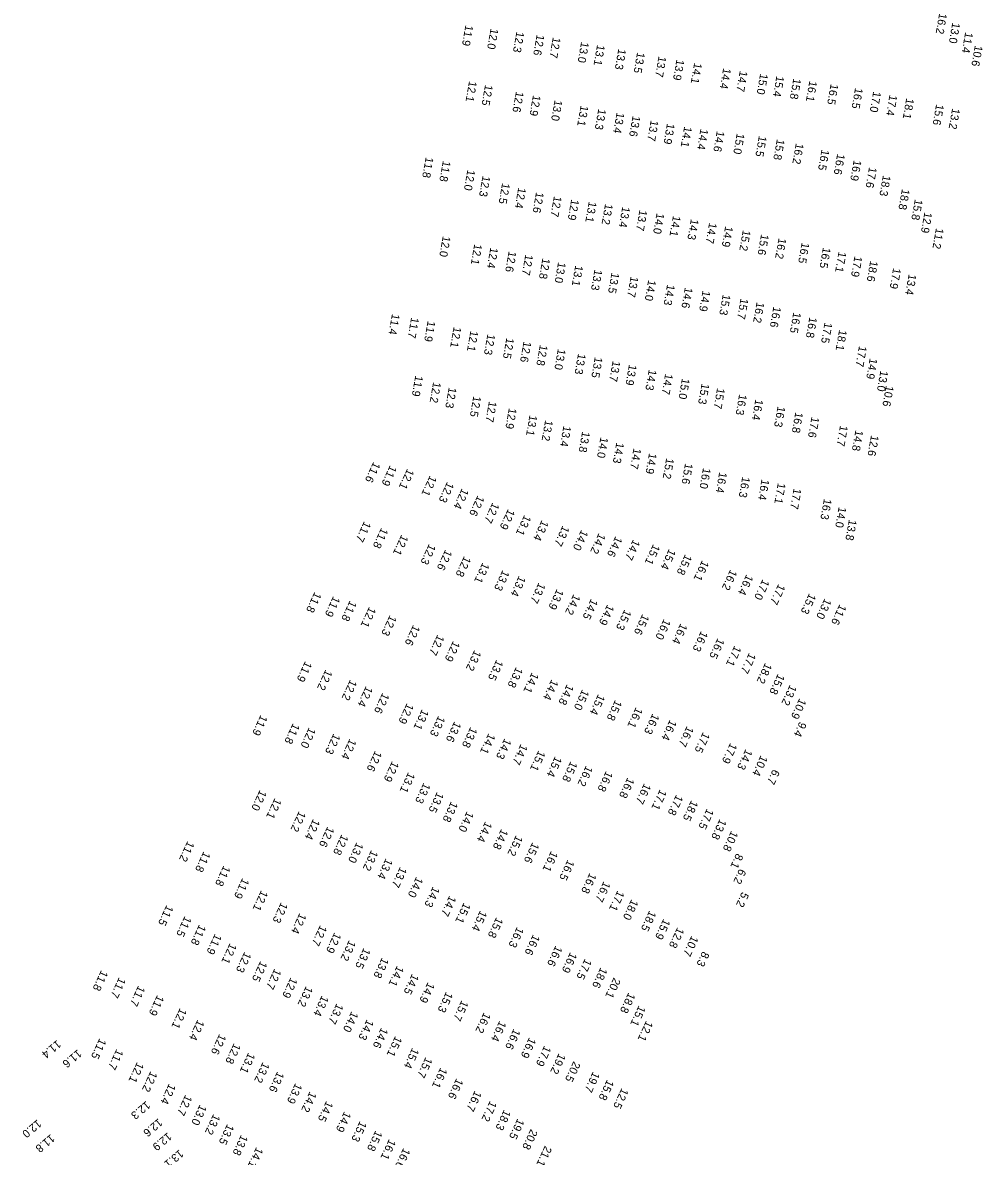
# Model space of a CAD drawing. Extents: x 1023796 to 1112670, y 656573 to 837340.
# Drawn here: x 1038328 to 1038928, y 806340 to 807049 of the extents above; entities that cross this region are included whole.
import ezdxf

# ---------------------------------------------------------------- set-up
doc = ezdxf.new("R2010")
doc.units = 0
doc.layers.add('V-TOPO-SOUN', color=7, linetype='Continuous')

msp = doc.modelspace()

# ---------------------------------------------------------------- texts
at = {"layer": 'V-TOPO-SOUN'}
for s, rotation, p in [('16.2 ', 260, (1038901.22, 807055.01)), ('11.9 ', 260, (1038605.15, 807047.57)), ('13.0 ', 260, (1038909.42, 807049.14)), ('12.0 ', 260, (1038620.88, 807045.48)), ('12.3 ', 260, (1038637.02, 807043.48)), ('12.6 ', 260, (1038649.67, 807041.61)), ('12.7 ', 260, (1038659.76, 807039.97)), ('11.4 ', 260, (1038917.46, 807043.11)), ('13.0 ', 260, (1038677.45, 807037.06)), ('13.1 ', 260, (1038687.42, 807035.27)), ('13.3 ', 260, (1038700.69, 807032.75)), ('10.6 ', 260, (1038923.51, 807034.88)), ('13.5 ', 260, (1038712.43, 807030.56)), ('13.7 ', 260, (1038725.83, 807028.09)), ('13.9 ', 260, (1038737.03, 807026.1)), ('14.1 ', 260, (1038748.12, 807023.95)), ('14.4 ', 260, (1038766.25, 807020.68)), ('14.7 ', 260, (1038776.59, 807018.96)), ('12.1 ', 260, (1038607.42, 807012.61)), ('15.0 ', 260, (1038789.33, 807017.23)), ('15.4 ', 260, (1038799.49, 807015.8)), ('15.8 ', 260, (1038810.06, 807014.24)), ('16.1 ', 260, (1038820.1, 807012.73)), ('16.5 ', 260, (1038833.4, 807010.85)), ('12.5 ', 260, (1038617.42, 807010.3)), ('12.6 ', 260, (1038636.72, 807006.06)), ('12.9 ', 260, (1038647.37, 807003.81)), ('16.5 ', 260, (1038848.67, 807008.36)), ('17.0 ', 260, (1038859.99, 807006.11)), ('17.4 ', 260, (1038870.15, 807003.96)), ('13.0 ', 260, (1038660.86, 807000.74)), ('13.1 ', 260, (1038677.14, 806997.35)), ('18.1 ', 260, (1038880.63, 807001.85)), ('15.6 ', 260, (1038899.29, 806998.08)), ('13.3 ', 260, (1038688.18, 806995.2)), ('13.4 ', 260, (1038699.64, 806992.97)), ('13.6 ', 260, (1038709.63, 806990.91)), ('13.2 ', 260, (1038909.32, 806995.55)), ('13.7 ', 260, (1038720.94, 806988.12)), ('13.9 ', 260, (1038731.11, 806986.15)), ('14.1 ', 260, (1038741.85, 806984.21)), ('14.4 ', 260, (1038752.02, 806982.72)), ('14.6 ', 260, (1038762.23, 806981.41)), ('15.0 ', 260, (1038774.71, 806979.94)), ('15.5 ', 260, (1038788.53, 806978.32)), ('15.8 ', 260, (1038799.76, 806976.29)), ('16.2 ', 260, (1038811.64, 806973.71)), ('16.5 ', 260, (1038827.68, 806969.79)), ('11.8 ', 260, (1038580.31, 806965.11)), ('11.8 ', 260, (1038591.05, 806962.73)), ('16.6 ', 260, (1038837.46, 806967.12)), ('16.9 ', 260, (1038847.79, 806963.25)), ('12.0 ', 260, (1038606.38, 806957.2)), ('17.6 ', 260, (1038857.39, 806958.85)), ('12.3 ', 260, (1038615.84, 806953.34)), ('12.5 ', 260, (1038628.09, 806948.88)), ('18.3 ', 260, (1038866.06, 806953.7)), ('12.4 ', 260, (1038638.16, 806946.02)), ('12.6 ', 260, (1038649.28, 806943.2)), ('12.7 ', 260, (1038660.46, 806940.69)), ('18.8 ', 260, (1038877.94, 806945.17)), ('12.9 ', 260, (1038671.26, 806938.67)), ('13.1 ', 260, (1038682.25, 806937.28)), ('13.2 ', 260, (1038692.43, 806935.9)), ('13.4 ', 260, (1038703.18, 806934.11)), ('15.8 ', 260, (1038886, 806938.72)), ('13.7 ', 260, (1038713.89, 806932.05)), ('14.0 ', 260, (1038724.6, 806930.11)), ('14.1 ', 260, (1038734.85, 806928.48)), ('14.3 ', 260, (1038746.05, 806926.4)), ('12.9 ', 260, (1038891.98, 806930.63)), ('14.7 ', 260, (1038757.44, 806924.07)), ('14.9 ', 260, (1038767.49, 806921.88)), ('15.2 ', 260, (1038778.49, 806919.47)), ('11.2 ', 260, (1038899.21, 806920.75)), ('12.0 ', 260, (1038590.99, 806915.76)), ('15.6 ', 260, (1038789.9, 806916.87)), ('16.2 ', 260, (1038800.85, 806914.48)), ('16.5 ', 260, (1038815.28, 806911.7)), ('12.1 ', 260, (1038610.69, 806910.78)), ('12.4 ', 260, (1038620.73, 806908.6)), ('12.6 ', 260, (1038632.17, 806906.26)), ('16.5 ', 260, (1038828.58, 806908.65)), ('17.1 ', 260, (1038838.34, 806905.99)), ('12.7 ', 260, (1038642.57, 806904.2)), ('12.8 ', 260, (1038653.26, 806901.9)), ('13.0 ', 260, (1038663.05, 806899.41)), ('13.1 ', 260, (1038673.78, 806897.44)), ('17.9 ', 260, (1038848.27, 806903.21)), ('18.6 ', 260, (1038858.11, 806900.28)), ('13.3 ', 260, (1038685.78, 806894.81)), ('13.5 ', 260, (1038696.44, 806892.91)), ('13.7 ', 260, (1038708.39, 806890.51)), ('17.9 ', 260, (1038872.45, 806895.77)), ('13.4 ', 260, (1038882.16, 806891.98)), ('14.0 ', 260, (1038719.37, 806888.29)), ('14.3 ', 260, (1038731.17, 806885.48)), ('14.6 ', 260, (1038742.3, 806883.67)), ('14.9 ', 260, (1038753.34, 806881.64)), ('15.3 ', 260, (1038765.96, 806879.31)), ('15.7 ', 260, (1038777.09, 806876.82)), ('16.2 ', 260, (1038787.11, 806874.47)), ('16.6 ', 260, (1038797.58, 806871.68)), ('11.4 ', 260, (1038559.25, 806867.15)), ('11.7 ', 260, (1038571.22, 806864.93)), ('11.9 ', 260, (1038581.52, 806862.72)), ('16.5 ', 260, (1038810.05, 806868.12)), ('16.8 ', 260, (1038820.09, 806865.1)), ('12.1 ', 260, (1038597.76, 806858.99)), ('12.1 ', 260, (1038608.28, 806856.61)), ('17.5 ', 260, (1038829.57, 806861.74)), ('18.1 ', 260, (1038838.68, 806857.17)), ('12.3 ', 260, (1038618.89, 806854.49)), ('12.5 ', 260, (1038630.72, 806852.13)), ('12.6 ', 260, (1038641.47, 806849.9)), ('12.8 ', 260, (1038651.67, 806847.74)), ('13.0 ', 260, (1038662.9, 806845.21)), ('13.3 ', 260, (1038675.53, 806842.31)), ('17.7 ', 260, (1038851.1, 806847.08)), ('13.5 ', 260, (1038685.99, 806840.18)), ('13.7 ', 260, (1038697.13, 806837.75)), ('13.9 ', 260, (1038707.34, 806835.46)), ('14.9 ', 260, (1038857.79, 806839.38)), ('11.9 ', 260, (1038573.8, 806828.57)), ('14.3 ', 260, (1038719.75, 806832.31)), ('14.7 ', 260, (1038729.96, 806829.73)), ('15.0 ', 260, (1038740.47, 806826.84)), ('13.0 ', 260, (1038864.49, 806831.68)), ('12.2 ', 260, (1038584.99, 806824.53)), ('12.3 ', 260, (1038594.74, 806821.22)), ('15.3 ', 260, (1038752.75, 806823.64)), ('15.7 ', 260, (1038762.43, 806820.8)), ('10.6 ', 260, (1038867.92, 806822.27)), ('12.5 ', 260, (1038610.1, 806815.78)), ('12.7 ', 260, (1038619.84, 806812.48)), ('16.3 ', 260, (1038776.18, 806816.88)), ('16.4 ', 260, (1038786.34, 806813.73)), ('12.9 ', 260, (1038632.29, 806808.26)), ('16.3 ', 260, (1038800.23, 806809.36)), ('16.8 ', 260, (1038811.32, 806805.71)), ('13.1 ', 260, (1038645.19, 806803.88)), ('13.2 ', 260, (1038654.95, 806800.71)), ('17.6 ', 260, (1038821.41, 806802.76)), ('13.4 ', 260, (1038666.37, 806797.16)), ('13.8 ', 260, (1038678.09, 806793.6)), ('17.7 ', 260, (1038839.27, 806797.46)), ('14.8 ', 260, (1038848.87, 806794.47)), ('12.6 ', 260, (1038858.61, 806791.28)), ('14.0 ', 260, (1038689.52, 806790.07)), ('14.3 ', 260, (1038699.43, 806786.75)), ('14.7 ', 260, (1038710.17, 806783.15)), ('14.9 ', 260, (1038719.88, 806780.1)), ('15.2 ', 260, (1038730.62, 806777)), ('11.6 ', 245, (1038547.66, 806774.73)), ('11.9 ', 245, (1038557.99, 806772.55)), ('12.1 ', 245, (1038568.82, 806770.46)), ('15.6 ', 260, (1038742.4, 806773.75)), ('16.0 ', 260, (1038753.62, 806770.86)), ('12.1 ', 245, (1038582.95, 806766.2)), ('16.4 ', 260, (1038763.75, 806768.25)), ('16.3 ', 260, (1038778.12, 806765.36)), ('16.4 ', 260, (1038790.18, 806763.77)), ('12.3 ', 245, (1038593.72, 806762.18)), ('12.4 ', 245, (1038602.97, 806758.16)), ('17.1 ', 260, (1038800.37, 806761.46)), ('17.7 ', 260, (1038810.26, 806758.11)), ('12.6 ', 245, (1038612.77, 806753.76)), ('12.7 ', 245, (1038622.11, 806749.34)), ('16.3 ', 260, (1038829.17, 806751.57)), ('12.9 ', 245, (1038631.8, 806745.31)), ('13.1 ', 245, (1038641.98, 806741.56)), ('14.0 ', 260, (1038838.39, 806746.53)), ('11.7 ', 245, (1038541.86, 806737.59)), ('13.4 ', 245, (1038652.83, 806738.3)), ('13.7 ', 245, (1038665.93, 806734.91)), ('13.8 ', 260, (1038844.79, 806738.57)), ('11.8 ', 245, (1038552.59, 806733.58)), ('12.1 ', 245, (1038565.16, 806729.21)), ('14.0 ', 245, (1038677.57, 806732.28)), ('14.2 ', 245, (1038688.46, 806730.18)), ('14.6 ', 245, (1038698.93, 806728.25)), ('12.3 ', 245, (1038582.38, 806723.44)), ('14.7 ', 245, (1038709.99, 806726.24)), ('15.1 ', 245, (1038722.51, 806723.29)), ('15.4 ', 245, (1038732.37, 806720.33)), ('12.6 ', 245, (1038592.59, 806719.88)), ('12.8 ', 245, (1038604.32, 806715.79)), ('15.8 ', 245, (1038742.47, 806716.96)), ('16.1 ', 245, (1038753.06, 806713.2)), ('13.1 ', 245, (1038615.89, 806711.83)), ('13.3 ', 245, (1038628.38, 806707.12)), ('16.2 ', 245, (1038770.69, 806707.44)), ('13.4 ', 245, (1038638.59, 806703.53)), ('13.7 ', 245, (1038650.93, 806699.25)), ('16.4 ', 245, (1038780.74, 806704.35)), ('17.0 ', 245, (1038790.87, 806701.39)), ('11.8 ', 245, (1038510.87, 806693.43)), ('13.9 ', 245, (1038662.27, 806695.29)), ('14.2 ', 245, (1038672.72, 806692.05)), ('17.7 ', 245, (1038800.74, 806698.45)), ('15.3 ', 245, (1038819.98, 806692.57)), ('11.9 ', 245, (1038522.55, 806690.8)), ('11.8 ', 245, (1038532.9, 806688.06)), ('14.5 ', 245, (1038683.65, 806689.15)), ('14.9 ', 245, (1038693.82, 806685.58)), ('13.0 ', 245, (1038829.65, 806689.42)), ('11.6 ', 245, (1038838.99, 806685.78)), ('12.1 ', 245, (1038544.99, 806684.14)), ('12.3 ', 245, (1038557.86, 806678.93)), ('15.3 ', 245, (1038704.55, 806682.49)), ('15.6 ', 245, (1038715.74, 806679.56)), ('12.6 ', 245, (1038572.53, 806672.86)), ('16.0 ', 245, (1038729.14, 806676.53)), ('16.4 ', 245, (1038739.59, 806673.83)), ('12.7 ', 245, (1038587.67, 806666.72)), ('16.3 ', 245, (1038752.41, 806669.08)), ('16.5 ', 245, (1038762.79, 806664.64)), ('12.9 ', 245, (1038597.45, 806662.83)), ('13.2 ', 245, (1038610.73, 806657.08)), ('17.1 ', 245, (1038773.3, 806659.87)), ('11.9 ', 245, (1038504.98, 806650.16)), ('13.5 ', 245, (1038624.5, 806651.07)), ('17.7 ', 245, (1038782.43, 806655.41)), ('12.2 ', 245, (1038517.72, 806644.9)), ('13.8 ', 245, (1038636.78, 806646.54)), ('14.1 ', 245, (1038646.68, 806643.17)), ('18.2 ', 245, (1038792.47, 806649.08)), ('12.2 ', 245, (1038533.11, 806638.63)), ('14.4 ', 245, (1038658.94, 806638.77)), ('14.8 ', 245, (1038668.58, 806635.73)), ('15.8 ', 245, (1038800.39, 806642.25)), ('13.2 ', 245, (1038807.93, 806635.43)), ('12.4 ', 245, (1038542.99, 806634.62)), ('12.6 ', 245, (1038553.32, 806630.4)), ('15.0 ', 245, (1038678.18, 806632.52)), ('15.4 ', 245, (1038688.1, 806629.52)), ('12.9 ', 245, (1038568.53, 806623.9)), ('15.8 ', 245, (1038698.72, 806625.95)), ('16.1 ', 245, (1038711.66, 806621.38)), ('10.9 ', 245, (1038813.86, 806626.94)), ('11.9 ', 245, (1038477.18, 806616.6)), ('13.1 ', 245, (1038578.01, 806620.15)), ('13.3 ', 245, (1038588.21, 806616.06)), ('16.3 ', 245, (1038722.09, 806617.45)), ('11.8 ', 245, (1038497.35, 806611.4)), ('12.0 ', 245, (1038507.37, 806608.81)), ('13.6 ', 245, (1038598.22, 806612.53)), ('13.8 ', 245, (1038608.27, 806609.03)), ('16.4 ', 245, (1038732.91, 806613.62)), ('16.7 ', 245, (1038743.53, 806609.62)), ('9.4', 245, (1038813.99, 806612.46)), ('12.3 ', 245, (1038522.72, 806604.95)), ('12.4 ', 245, (1038532.78, 806601.72)), ('14.1 ', 245, (1038619.58, 806605.1)), ('14.3 ', 245, (1038629.58, 806601.92)), ('17.5 ', 245, (1038753.63, 806605.84)), ('12.6 ', 245, (1038548.7, 806594.19)), ('14.7 ', 245, (1038639.72, 806598.4)), ('15.1 ', 245, (1038650.81, 806594.41)), ('17.9 ', 245, (1038770.69, 806599.12)), ('14.3 ', 245, (1038780.26, 806595.28)), ('12.9 ', 245, (1038559.32, 806587.71)), ('15.4 ', 245, (1038661.16, 806590.76)), ('15.8 ', 245, (1038670.87, 806587.68)), ('10.4 ', 245, (1038789.72, 806591.34)), ('13.1 ', 245, (1038569.4, 806580.79)), ('16.2 ', 245, (1038680.49, 806584.91)), ('16.8 ', 245, (1038693.01, 806581.56)), ('6.7', 245, (1038797.3, 806582.67)), ('13.3 ', 245, (1038579.02, 806574.21)), ('16.8 ', 245, (1038706.46, 806577.52)), ('16.7 ', 245, (1038716.86, 806573.85)), ('12.0 ', 245, (1038476.62, 806569.69)), ('12.1 ', 245, (1038485.93, 806564.58)), ('13.5 ', 245, (1038587.37, 806568.44)), ('17.1 ', 245, (1038726.7, 806570.07)), ('17.8 ', 245, (1038736.87, 806566.75)), ('13.8 ', 245, (1038596.19, 806562.54)), ('18.5 ', 245, (1038746.29, 806563.31)), ('17.5 ', 245, (1038756.06, 806558.1)), ('12.2 ', 245, (1038501.14, 806556.53)), ('12.4 ', 245, (1038509.96, 806551.58)), ('14.0 ', 245, (1038606.06, 806556.39)), ('13.8 ', 245, (1038764.06, 806551.6)), ('12.6 ', 245, (1038518.93, 806546.9)), ('14.4 ', 245, (1038617.55, 806550.02)), ('14.8 ', 245, (1038627.56, 806545.42)), ('10.8 ', 245, (1038771.31, 806544.24)), ('11.2 ', 245, (1038431.48, 806537.82)), ('12.8 ', 245, (1038527.74, 806541.95)), ('13.0 ', 245, (1038537.11, 806537.03)), ('15.2 ', 245, (1038636.73, 806541.4)), ('15.6 ', 245, (1038646.99, 806536.96)), ('11.8 ', 245, (1038441.52, 806531.31)), ('13.2 ', 245, (1038546.28, 806532.14)), ('16.1 ', 245, (1038658.66, 806531.54)), ('8.1', 245, (1038774.47, 806530.14)), ('11.8 ', 245, (1038454.01, 806522.5)), ('13.4 ', 245, (1038555.39, 806526.95)), ('16.5 ', 245, (1038669.03, 806526.14)), ('13.7 ', 245, (1038564.29, 806521.65)), ('14.0 ', 245, (1038574.42, 806515.46)), ('16.8 ', 245, (1038682.79, 806517.89)), ('6.2', 245, (1038776.31, 806520.51)), ('11.9 ', 245, (1038465.75, 806514.65)), ('14.3 ', 245, (1038584.83, 806509.4)), ('16.7 ', 245, (1038691.53, 806512.61)), ('12.1 ', 245, (1038477.49, 806506.99)), ('14.7 ', 245, (1038595.12, 806503.71)), ('17.1 ', 245, (1038700.2, 806506.89)), ('18.0 ', 245, (1038708.87, 806501.37)), ('5.2', 245, (1038777.95, 806506.03)), ('11.5 ', 245, (1038418.37, 806497.83)), ('12.3 ', 245, (1038489.9, 806499.53)), ('15.1 ', 245, (1038604.11, 806499.3)), ('15.4 ', 245, (1038614.35, 806494.41)), ('18.5 ', 245, (1038720.1, 806494.37)), ('11.5 ', 245, (1038429.71, 806490.91)), ('12.4 ', 245, (1038501.48, 806492.77)), ('15.8 ', 245, (1038624.43, 806490.18)), ('15.9 ', 245, (1038728.89, 806489.18)), ('11.8 ', 245, (1038438.76, 806485.63)), ('11.9 ', 245, (1038448.6, 806479.84)), ('12.7 ', 245, (1038514.34, 806485.23)), ('12.9 ', 245, (1038523.27, 806480.64)), ('16.3 ', 245, (1038637.38, 806484.16)), ('16.6 ', 245, (1038647.44, 806479.41)), ('12.8 ', 245, (1038737.58, 806483.86)), ('12.1 ', 245, (1038457.94, 806474)), ('13.2 ', 245, (1038532.38, 806475.84)), ('16.6 ', 245, (1038661.48, 806472.44)), ('10.7 ', 245, (1038746.45, 806478.66)), ('12.3 ', 245, (1038467.03, 806468.54)), ('13.5 ', 245, (1038541.56, 806471.02)), ('16.9 ', 245, (1038670.63, 806468.32)), ('8.3', 245, (1038753.29, 806468.89)), ('12.5 ', 245, (1038477.02, 806462.88)), ('13.8 ', 245, (1038552.99, 806465)), ('14.1 ', 245, (1038562.41, 806459.88)), ('17.5 ', 245, (1038679.79, 806464.26)), ('18.6 ', 245, (1038689.61, 806458.85)), ('11.8 ', 245, (1038377.51, 806457.07)), ('11.7 ', 245, (1038388.63, 806452.63)), ('12.7 ', 245, (1038485.8, 806458.02)), ('12.9 ', 245, (1038495.92, 806452.6)), ('14.5 ', 245, (1038571.79, 806454.82)), ('20.1 ', 245, (1038697.81, 806452.47)), ('11.7 ', 245, (1038400.69, 806447.46)), ('13.2 ', 245, (1038505.52, 806447.19)), ('14.9 ', 245, (1038581.62, 806449.56)), ('11.9 ', 245, (1038412.51, 806441.56)), ('13.4 ', 245, (1038515.39, 806441.27)), ('15.3 ', 245, (1038593.07, 806443.6)), ('15.7 ', 245, (1038602.74, 806438.29)), ('18.8 ', 245, (1038707.03, 806443.11)), ('12.1 ', 245, (1038426.73, 806433.42)), ('13.7 ', 245, (1038524.63, 806436.34)), ('14.0 ', 245, (1038533.92, 806431.34)), ('16.2 ', 245, (1038616.69, 806430.73)), ('15.1 ', 245, (1038713.46, 806435)), ('12.4 ', 245, (1038437.71, 806426.16)), ('14.3 ', 245, (1038543.56, 806426.35)), ('16.4 ', 245, (1038626.41, 806425.47)), ('12.1 ', 245, (1038718.1, 806425.54)), ('12.6 ', 245, (1038451.37, 806417.28)), ('14.6 ', 245, (1038552.55, 806421.27)), ('15.1 ', 245, (1038561.27, 806415.94)), ('16.6 ', 245, (1038635.27, 806420.51)), ('11.4 ', 220, (1038349.85, 806413.43)), ('11.5 ', 245, (1038376.43, 806414.51)), ('12.8 ', 245, (1038460.44, 806411.45)), ('15.4 ', 245, (1038571.92, 806408.59)), ('16.9 ', 245, (1038644.99, 806415.07)), ('17.9 ', 245, (1038654.45, 806409.94)), ('11.6 ', 220, (1038362.77, 806407.57)), ('11.7 ', 245, (1038387.07, 806407.81)), ('13.1 ', 245, (1038469.47, 806405.58)), ('15.7 ', 245, (1038580.23, 806402.77)), ('19.2 ', 245, (1038663.48, 806405.15)), ('12.1 ', 245, (1038399.92, 806399.63)), ('13.2 ', 245, (1038478.45, 806399.64)), ('16.1 ', 245, (1038589.55, 806396.3)), ('20.5 ', 245, (1038672.69, 806400.19)), ('12.2 ', 245, (1038408.34, 806393.98)), ('13.6 ', 245, (1038487.58, 806393.78)), ('16.6 ', 245, (1038599.5, 806389.53)), ('19.7 ', 245, (1038684.82, 806393.7)), ('15.8 ', 245, (1038693.67, 806388.7)), ('12.4 ', 245, (1038419.89, 806386.23)), ('13.9 ', 245, (1038498.85, 806386.56)), ('14.2 ', 245, (1038507.84, 806381.29)), ('16.7 ', 245, (1038610.98, 806381.79)), ('12.5 ', 245, (1038702.78, 806383.45)), ('12.3 ', 220, (1038405.59, 806375.34)), ('12.7 ', 245, (1038430.11, 806379.21)), ('14.5 ', 245, (1038518.19, 806375.37)), ('17.2 ', 245, (1038620.49, 806375.47)), ('13.0 ', 245, (1038439.13, 806373.13)), ('13.2 ', 245, (1038447.62, 806367.23)), ('14.9 ', 245, (1038529.43, 806368.83)), ('18.3 ', 245, (1038629.25, 806369.93)), ('12.0 ', 220, (1038337.58, 806363.78)), ('12.6 ', 220, (1038413.24, 806364.49)), ('13.5 ', 245, (1038456.27, 806360.97)), ('15.3 ', 245, (1038539.17, 806362.84)), ('19.5 ', 245, (1038637.68, 806364.38)), ('11.8 ', 220, (1038345.91, 806354.59)), ('12.9 ', 220, (1038419.01, 806355.7)), ('13.8 ', 245, (1038464.97, 806354.26)), ('15.8 ', 245, (1038548.96, 806356.95)), ('20.8 ', 245, (1038645.95, 806357.88)), ('13.1 ', 220, (1038426.38, 806345.02)), ('14.1 ', 245, (1038474.45, 806346.55)), ('16.1 ', 245, (1038557.42, 806351.54)), ('16.6 ', 245, (1038566.38, 806346.02)), ('21.1 ', 245, (1038654.82, 806347.39))]:
    msp.add_text(s, height=5, rotation=rotation, dxfattribs=at).set_placement(p)

doc.saveas('drawing.dxf')
